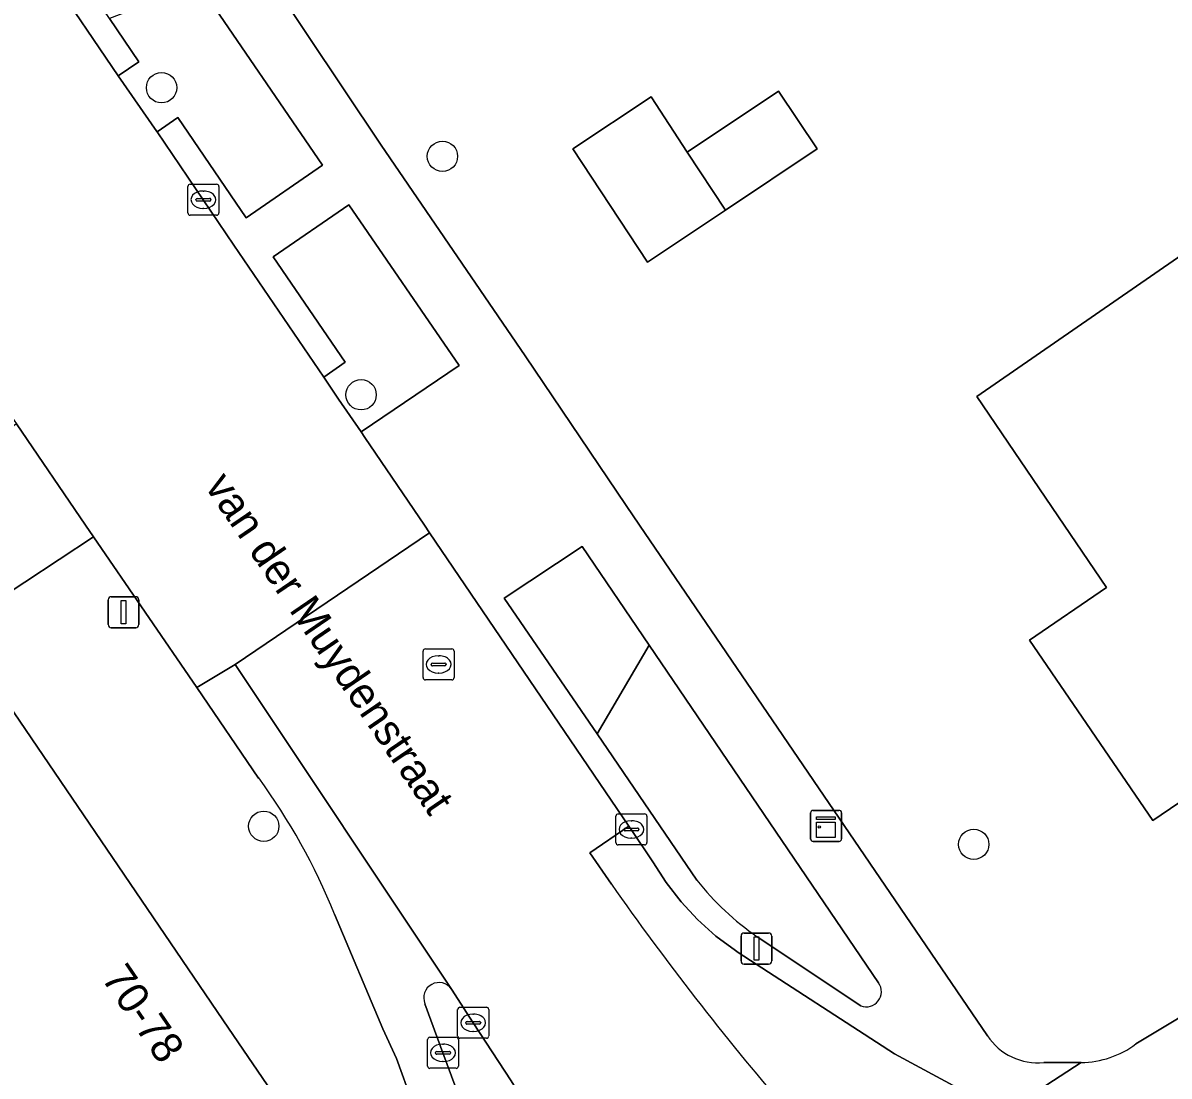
# Model space of a CAD drawing. Extents: x 157445 to 158888, y 383061 to 384688.
# Drawn here: x 158658.97 to 158695.95, y 383732.23 to 383766.2 of the extents above; entities that cross this region are included whole.
import ezdxf

# ---------------------------------------------------------------- set-up
doc = ezdxf.new("R2010")
doc.units = 0
for name, color, linetype in [('IMGEO_Boom', 7, 'Continuous'), ('IMGEO_Erf', 7, 'Continuous'), ('IMGEO_Fietspad_gesloten', 7, 'Continuous'), ('IMGEO_Groenvoorziening', 7, 'Continuous'), ('IMGEO_Kast', 7, 'Continuous'), ('IMGEO_Kolk', 7, 'Continuous'), ('IMGEO_Lichtmast', 7, 'Continuous'), ('IMGEO_Openbare_ruimte_label', 7, 'Continuous'), ('IMGEO_Pand', 7, 'Continuous'), ('IMGEO_Pand_nummerreeks', 7, 'Continuous'), ('IMGEO_Rijbaan_lokaal_gesloten', 7, 'Continuous'), ('IMGEO_Rijbaan_lokaal_open', 7, 'Continuous'), ('IMGEO_Rioolput', 7, 'Continuous'), ('IMGEO_Verkeerseiland_open', 7, 'Continuous'), ('IMGEO_Voetpad_open', 7, 'Continuous')]:
    doc.layers.add(name, color=color, linetype=linetype)

msp = doc.modelspace()

# ---------------------------------------------------------------- linework, layer by layer
at = {"layer": 'IMGEO_Boom'}
for centre in [(158663.44, 383764.113), (158672.506, 383761.9), (158669.881, 383754.207), (158666.739, 383740.288), (158689.651, 383739.704)]:
    msp.add_circle(centre, 0.489, dxfattribs=at)
at = {"layer": 'IMGEO_Erf'}
for points in [[(158746.525, 383861.94), (158745.448, 383860.998), (158741.082, 383857.398), (158734.83, 383852.288), (158729.211, 383847.528), (158703.128, 383825.758), (158698.492, 383822.059), (158683.038, 383808.972), (158665.631, 383794.659), (158661.583, 383791.317), (158654.861, 383785.667), (158670.522, 383762.258), (158675.17, 383755.464), (158678.435, 383750.637), (158678.869, 383750), (158690.092, 383733.531)], [(158709.457, 383750), (158695.426, 383740.475), (158691.454, 383746.296), (158693.932, 383747.986), (158692.564, 383750), (158689.745, 383754.15), (158706.985, 383766.059)], [(158694.885, 383733.263), (158696.176, 383734.042), (158698.108, 383735.264), (158699.876, 383736.426), (158705.62, 383740.38), (158706.09, 383741.649)], [(158691.912, 383732.67), (158693.118, 383732.666)]]:
    msp.add_lwpolyline(points, dxfattribs=at)
msp.add_lwpolyline([(158684.598, 383762.137), (158681.635, 383760.159), (158679.119, 383758.48), (158676.712, 383762.144), (158679.24, 383763.821), (158680.407, 383762.036), (158683.353, 383764.003)], close=True, dxfattribs=at)
for centre, radius, start, end in [((158691.708, 383734.593), 1.934, 213.3102, 276.0543), ((158693.081, 383735.69), 3.024, 270.7087, 306.6275)]:
    msp.add_arc(centre, radius, start, end, dxfattribs=at)
at = {"layer": 'IMGEO_Fietspad_gesloten'}
for points in [[(158672.799, 383735.03), (158665.812, 383745.501), (158664.575, 383744.763), (158666.574, 383741.844)], [(158690.626, 383731.044), (158687.096, 383732.948), (158682.046, 383736.216), (158681.957, 383736.275), (158681.327, 383736.747), (158680.741, 383737.274), (158680.204, 383737.85), (158679.721, 383738.472), (158679.295, 383739.135), (158678.599, 383740.185), (158678.523, 383740.286), (158677.266, 383739.429), (158677.958, 383738.422)], [(158669.018, 383737.453), (158670.581, 383733.757), (158671.019, 383732.792), (158671.525, 383731.402), (158671.905, 383729.972), (158673.556, 383723.141), (158674.213, 383720.463), (158674.232, 383720.373), (158674.278, 383720.08), (158674.297, 383719.784), (158674.289, 383719.488), (158674.255, 383719.193), (158674.195, 383718.903), (158674.109, 383718.619), (158673.998, 383718.344), (158673.863, 383718.081), (158673.705, 383717.83), (158673.526, 383717.594), (158673.326, 383717.375), (158673.107, 383717.176), (158677.446, 383719.989), (158677.463, 383720.002)], [(158675.635, 383723.603), (158675.192, 383725.084), (158673.357, 383730.715), (158672.518, 383732.977), (158671.938, 383734.563)]]:
    msp.add_lwpolyline(points, dxfattribs=at)
for centre, radius, start, end in [((158650.384, 383729.957), 20.086, 21.9136, 36.2864), ((158752.338, 383790.419), 90.753, 214.95646, 220.73862), ((158672.392, 383734.753), 0.492, 34.1853, 202.7649)]:
    msp.add_arc(centre, radius, start, end, dxfattribs=at)
at = {"layer": 'IMGEO_Groenvoorziening'}
for points in [[(158664.641, 383767.453), (158661.756, 383766.347), (158662.706, 383764.947), (158662.043, 383764.496), (158663.291, 383762.701), (158663.297, 383762.692), (158663.97, 383763.151), (158666.175, 383759.92), (158668.639, 383761.615)], [(158668.672, 383754.773), (158669.151, 383754.068), (158669.879, 383753.01), (158673.048, 383755.149), (158669.483, 383760.332), (158667.037, 383758.658), (158669.368, 383755.255)], [(158677.01, 383749.308), (158674.502, 383747.644), (158677.493, 383743.266), (158679.171, 383746.129)]]:
    msp.add_lwpolyline(points, close=True, dxfattribs=at)
for points in [[(158679.171, 383746.129), (158677.493, 383743.266), (158680.718, 383738.545)], [(158686.581, 383735.232), (158679.171, 383746.129)], [(158682.665, 383736.72), (158686.009, 383734.497)]]:
    msp.add_lwpolyline(points, dxfattribs=at)
for centre, radius, start, end in [((158687.864, 383744.218), 9.124, 218.4435, 235.2615), ((158686.185, 383734.95), 0.486, 248.772, 35.4456)]:
    msp.add_arc(centre, radius, start, end, dxfattribs=at)
at = {"layer": 'IMGEO_Kast'}
for p, q in [((158684.386, 383739.875), (158684.386, 383740.716)), ((158684.386, 383740.716), (158684.386, 383739.875)), ((158684.461, 383740.8), (158685.302, 383740.8)), ((158685.302, 383740.8), (158684.461, 383740.8)), ((158685.386, 383740.725), (158685.386, 383739.884)), ((158685.386, 383739.884), (158685.386, 383740.725)), ((158685.311, 383739.8), (158684.47, 383739.8)), ((158684.47, 383739.8), (158685.311, 383739.8))]:
    msp.add_line(p, q, dxfattribs=at)
for points in [[(158684.581, 383740.59), (158685.181, 383740.59), (158685.181, 383740.505), (158684.581, 383740.505), (158684.581, 383740.59)], [(158684.581, 383740.415), (158685.181, 383740.415), (158685.181, 383739.926), (158684.581, 383739.926), (158684.581, 383740.415)]]:
    msp.add_lwpolyline(points, dxfattribs=at)
msp.add_circle((158684.665, 383740.264), 0.0377, dxfattribs=at)
for centre, start, end in [((158684.464, 383740.722), 92.4484, 184.2845), ((158684.464, 383740.722), 92.4484, 184.2845), ((158685.308, 383740.722), 2.4484, 94.2845), ((158685.308, 383740.722), 2.4484, 94.2845), ((158684.464, 383739.878), 182.4484, 274.2845), ((158684.464, 383739.878), 182.4484, 274.2845), ((158685.308, 383739.878), 272.4484, 4.2845), ((158685.308, 383739.878), 272.4484, 4.2845)]:
    msp.add_arc(centre, 0.0779, start, end, dxfattribs=at)
at = {"layer": 'IMGEO_Kolk'}
for p, q in [((158664.365, 383761), (158665.217, 383761)), ((158664.29, 383760.074), (158664.29, 383760.926)), ((158664.778, 383760.78), (158664.803, 383760.78)), ((158665.291, 383760.926), (158665.291, 383760.074)), ((158664.549, 383760.494), (158664.549, 383760.506)), ((158664.987, 383760.457), (158664.589, 383760.457)), ((158664.592, 383760.543), (158664.99, 383760.543)), ((158665.033, 383760.506), (158665.033, 383760.494)), ((158665.217, 383760), (158664.365, 383760)), ((158664.801, 383760.22), (158664.776, 383760.22)), ((158678.178, 383740.686), (158679.03, 383740.686)), ((158678.103, 383739.76), (158678.103, 383740.612)), ((158678.591, 383740.466), (158678.616, 383740.466)), ((158679.104, 383740.612), (158679.104, 383739.76)), ((158678.362, 383740.18), (158678.362, 383740.192)), ((158678.8, 383740.143), (158678.402, 383740.143)), ((158678.405, 383740.229), (158678.803, 383740.229)), ((158678.846, 383740.192), (158678.846, 383740.18)), ((158679.03, 383739.686), (158678.178, 383739.686)), ((158678.614, 383739.906), (158678.589, 383739.906)), ((158672.996, 383733.521), (158672.996, 383734.373)), ((158673.071, 383734.447), (158673.923, 383734.447)), ((158673.997, 383734.373), (158673.997, 383733.521)), ((158673.484, 383734.227), (158673.509, 383734.227)), ((158673.255, 383733.941), (158673.255, 383733.953)), ((158673.693, 383733.904), (158673.295, 383733.904)), ((158673.298, 383733.99), (158673.696, 383733.99)), ((158673.507, 383733.667), (158673.482, 383733.667)), ((158673.739, 383733.953), (158673.739, 383733.941)), ((158672.022, 383732.552), (158672.022, 383733.404)), ((158672.097, 383733.478), (158672.949, 383733.478)), ((158672.51, 383733.258), (158672.535, 383733.258)), ((158673.023, 383733.404), (158673.023, 383732.552)), ((158673.923, 383733.447), (158673.071, 383733.447)), ((158672.281, 383732.972), (158672.281, 383732.984)), ((158672.719, 383732.935), (158672.321, 383732.935)), ((158672.324, 383733.021), (158672.722, 383733.021)), ((158672.765, 383732.984), (158672.765, 383732.972)), ((158672.533, 383732.698), (158672.508, 383732.698)), ((158672.949, 383732.478), (158672.097, 383732.478))]:
    msp.add_line(p, q, dxfattribs=at)
for points in [[(158664.365, 383761), (158665.217, 383761)], [(158664.29, 383760.074), (158664.29, 383760.926)], [(158665.291, 383760.926), (158665.291, 383760.074)], [(158665.217, 383760), (158664.365, 383760)], [(158678.178, 383740.686), (158679.03, 383740.686)], [(158678.103, 383739.76), (158678.103, 383740.612)], [(158679.104, 383740.612), (158679.104, 383739.76)], [(158679.03, 383739.686), (158678.178, 383739.686)], [(158672.996, 383733.521), (158672.996, 383734.373)], [(158673.071, 383734.447), (158673.923, 383734.447)], [(158673.997, 383734.373), (158673.997, 383733.521)], [(158672.022, 383732.552), (158672.022, 383733.404)], [(158672.097, 383733.478), (158672.949, 383733.478)], [(158673.023, 383733.404), (158673.023, 383732.552)], [(158673.923, 383733.447), (158673.071, 383733.447)], [(158672.949, 383732.478), (158672.097, 383732.478)]]:
    msp.add_lwpolyline(points, dxfattribs=at)
for centre, radius, start, end in [((158664.367, 383760.924), 0.0765, 91.552, 178.448), ((158664.367, 383760.924), 0.0765, 91.552, 178.448), ((158665.215, 383760.924), 0.0765, 1.552, 88.448), ((158665.215, 383760.924), 0.0765, 1.552, 88.448), ((158664.589, 383760.503), 0.0403, 85.8775, 175.7526), ((158664.586, 383760.493), 0.0366, 178.938, 274.7102), ((158664.99, 383760.5), 0.043, 264.8664, 352.4533), ((158664.994, 383760.505), 0.0386, 1.7309, 96.639), ((158664.367, 383760.076), 0.0765, 181.552, 268.448), ((158664.367, 383760.076), 0.0765, 181.552, 268.448), ((158665.215, 383760.076), 0.0765, 271.552, 358.448), ((158665.215, 383760.076), 0.0765, 271.552, 358.448), ((158678.18, 383740.61), 0.0765, 91.552, 178.448), ((158678.18, 383740.61), 0.0765, 91.552, 178.448), ((158679.028, 383740.61), 0.0765, 1.552, 88.448), ((158679.028, 383740.61), 0.0765, 1.552, 88.448), ((158678.402, 383740.189), 0.0403, 85.8775, 175.7526), ((158678.399, 383740.179), 0.0366, 178.938, 274.7102), ((158678.803, 383740.186), 0.043, 264.8664, 352.4533), ((158678.807, 383740.191), 0.0386, 1.7309, 96.639), ((158678.18, 383739.762), 0.0765, 181.552, 268.448), ((158678.18, 383739.762), 0.0765, 181.552, 268.448), ((158679.028, 383739.762), 0.0765, 271.552, 358.448), ((158679.028, 383739.762), 0.0765, 271.552, 358.448), ((158673.073, 383734.371), 0.0765, 91.552, 178.448), ((158673.073, 383734.371), 0.0765, 91.552, 178.448), ((158673.921, 383734.371), 0.0765, 1.552, 88.448), ((158673.921, 383734.371), 0.0765, 1.552, 88.448), ((158673.295, 383733.95), 0.0403, 85.8775, 175.7526), ((158673.292, 383733.94), 0.0366, 178.938, 274.7102), ((158673.696, 383733.947), 0.043, 264.8664, 352.4533), ((158673.7, 383733.952), 0.0386, 1.7309, 96.639), ((158672.099, 383733.402), 0.0765, 91.552, 178.448), ((158672.099, 383733.402), 0.0765, 91.552, 178.448), ((158672.947, 383733.402), 0.0765, 1.552, 88.448), ((158672.947, 383733.402), 0.0765, 1.552, 88.448), ((158673.073, 383733.523), 0.0765, 181.552, 268.448), ((158673.073, 383733.523), 0.0765, 181.552, 268.448), ((158673.921, 383733.523), 0.0765, 271.552, 358.448), ((158673.921, 383733.523), 0.0765, 271.552, 358.448), ((158672.321, 383732.981), 0.0403, 85.8775, 175.7526), ((158672.318, 383732.971), 0.0366, 178.938, 274.7102), ((158672.722, 383732.978), 0.043, 264.8664, 352.4533), ((158672.726, 383732.983), 0.0386, 1.7309, 96.639), ((158672.099, 383732.554), 0.0765, 181.552, 268.448), ((158672.099, 383732.554), 0.0765, 181.552, 268.448), ((158672.947, 383732.554), 0.0765, 271.552, 358.448), ((158672.947, 383732.554), 0.0765, 271.552, 358.448)]:
    msp.add_arc(centre, radius, start, end, dxfattribs=at)
for centre, major_axis, ratio, start_param, end_param in [((158664.777, 383760.5), (-0.387, 0.002), 0.722429, 4.712389, 7.853982), ((158664.802, 383760.5), (-0.39, 0.002), 0.717154, 1.570796, 4.712389), ((158678.59, 383740.186), (-0.387, 0.002), 0.722429, 4.712389, 7.853982), ((158678.615, 383740.186), (-0.39, 0.002), 0.717154, 1.570796, 4.712389), ((158673.483, 383733.947), (-0.387, 0.002), 0.722429, 4.712389, 7.853982), ((158673.508, 383733.947), (-0.39, 0.002), 0.717154, 1.570796, 4.712389), ((158672.509, 383732.978), (-0.387, 0.002), 0.722429, 4.712389, 7.853982), ((158672.534, 383732.978), (-0.39, 0.002), 0.717154, 1.570796, 4.712389)]:
    msp.add_ellipse(centre, major_axis=major_axis, ratio=ratio, start_param=start_param, end_param=end_param, dxfattribs=at)
at = {"layer": 'IMGEO_Lichtmast'}
for p, q in [((158661.818, 383747.693), (158662.608, 383747.693)), ((158662.608, 383747.693), (158661.818, 383747.693)), ((158661.718, 383746.793), (158661.718, 383747.593)), ((158661.718, 383747.593), (158661.718, 383746.793)), ((158662.708, 383747.593), (158662.708, 383746.793)), ((158662.708, 383746.793), (158662.708, 383747.593)), ((158662.608, 383746.693), (158661.818, 383746.693)), ((158661.818, 383746.693), (158662.608, 383746.693)), ((158682.141, 383735.943), (158682.141, 383736.743)), ((158682.141, 383736.743), (158682.141, 383735.943)), ((158682.241, 383736.843), (158683.031, 383736.843)), ((158683.031, 383736.843), (158682.241, 383736.843)), ((158683.131, 383736.743), (158683.131, 383735.943)), ((158683.131, 383735.943), (158683.131, 383736.743)), ((158683.031, 383735.843), (158682.241, 383735.843)), ((158682.241, 383735.843), (158683.031, 383735.843))]:
    msp.add_line(p, q, dxfattribs=at)
for points in [[(158662.138, 383747.568), (158662.288, 383747.568), (158662.288, 383746.818), (158662.138, 383746.818), (158662.138, 383747.568)], [(158682.561, 383736.718), (158682.711, 383736.718), (158682.711, 383735.968), (158682.561, 383735.968), (158682.561, 383736.718)]]:
    msp.add_lwpolyline(points, dxfattribs=at)
for centre, start, end in [((158661.818, 383747.593), 90, 180), ((158661.818, 383747.593), 90, 180), ((158662.608, 383747.593), 0, 90), ((158662.608, 383747.593), 360, 90), ((158661.818, 383746.793), 180, 270), ((158661.818, 383746.793), 180, 270), ((158662.608, 383746.793), 270, 0), ((158662.608, 383746.793), 270, 0), ((158682.241, 383736.743), 90, 180), ((158682.241, 383736.743), 90, 180), ((158683.031, 383736.743), 0, 90), ((158683.031, 383736.743), 360, 90), ((158682.241, 383735.943), 180, 270), ((158682.241, 383735.943), 180, 270), ((158683.031, 383735.943), 270, 0), ((158683.031, 383735.943), 270, 0)]:
    msp.add_arc(centre, 0.1, start, end, dxfattribs=at)
at = {"layer": 'IMGEO_Pand'}
msp.add_lwpolyline([(158706.985, 383766.059), (158689.745, 383754.15), (158692.564, 383750), (158693.932, 383747.986), (158691.454, 383746.296), (158695.426, 383740.475), (158709.457, 383750)], dxfattribs=at)
for points in [[(158680.407, 383762.036), (158681.635, 383760.159), (158684.598, 383762.137), (158683.353, 383764.003)], [(158680.407, 383762.036), (158679.24, 383763.821), (158676.712, 383762.144), (158679.119, 383758.48), (158681.635, 383760.159)], [(158667.955, 383730.322), (158665.602, 383733.777), (158656.803, 383746.699), (158635.576, 383732.129), (158646.752, 383715.839)]]:
    msp.add_lwpolyline(points, close=True, dxfattribs=at)
at = {"layer": 'IMGEO_Rijbaan_lokaal_gesloten'}
msp.add_lwpolyline([(158677.958, 383738.422), (158677.266, 383739.429), (158678.523, 383740.286), (158673.612, 383747.51), (158672.092, 383749.75), (158665.812, 383745.501), (158672.799, 383735.03), (158673.494, 383733.948), (158674.726, 383732.076), (158674.812, 383731.931), (158675.206, 383731.262), (158675.562, 383730.605), (158678.183, 383725.714), (158678.41, 383725.321)], dxfattribs=at)
msp.add_arc((158752.338, 383790.419), 90.753, 214.95646, 220.73862, dxfattribs=at)
at = {"layer": 'IMGEO_Rijbaan_lokaal_open'}
msp.add_lwpolyline([(158663.297, 383762.692), (158663.291, 383762.701), (158662.043, 383764.496), (158657.617, 383771.002), (158655.585, 383773.972), (158654.348, 383775.779), (158652.509, 383778.467), (158652.377, 383778.67), (158644.96, 383773.449), (158645.69, 383772.392), (158650.939, 383764.724), (158658.306, 383753.912), (158658.76, 383753.265), (158660.983, 383750), (158661.242, 383749.62), (158664.575, 383744.763), (158665.812, 383745.501), (158672.092, 383749.75), (158671.923, 383750), (158670.001, 383752.833), (158669.879, 383753.01), (158669.151, 383754.068), (158668.672, 383754.773), (158665.777, 383759.033)], close=True, dxfattribs=at)
at = {"layer": 'IMGEO_Rioolput'}
for p, q in [((158671.881, 383745.083), (158671.881, 383745.935)), ((158671.956, 383746.009), (158672.808, 383746.009)), ((158672.882, 383745.935), (158672.882, 383745.083)), ((158672.14, 383745.503), (158672.14, 383745.515)), ((158672.578, 383745.466), (158672.18, 383745.466)), ((158672.183, 383745.552), (158672.581, 383745.552)), ((158672.369, 383745.789), (158672.394, 383745.789)), ((158672.624, 383745.515), (158672.624, 383745.503)), ((158672.392, 383745.229), (158672.367, 383745.229)), ((158672.808, 383745.009), (158671.956, 383745.009))]:
    msp.add_line(p, q, dxfattribs=at)
for points in [[(158671.881, 383745.083), (158671.881, 383745.935)], [(158671.956, 383746.009), (158672.808, 383746.009)], [(158672.882, 383745.935), (158672.882, 383745.083)], [(158672.808, 383745.009), (158671.956, 383745.009)]]:
    msp.add_lwpolyline(points, dxfattribs=at)
for centre, radius, start, end in [((158671.958, 383745.933), 0.0765, 91.552, 178.448), ((158671.958, 383745.933), 0.0765, 91.552, 178.448), ((158672.806, 383745.933), 0.0765, 1.552, 88.448), ((158672.806, 383745.933), 0.0765, 1.552, 88.448), ((158672.18, 383745.512), 0.0403, 85.8775, 175.7526), ((158672.177, 383745.502), 0.0366, 178.938, 274.7102), ((158672.581, 383745.509), 0.043, 264.8664, 352.4533), ((158672.585, 383745.514), 0.0386, 1.7309, 96.639), ((158671.958, 383745.085), 0.0765, 181.552, 268.448), ((158671.958, 383745.085), 0.0765, 181.552, 268.448), ((158672.806, 383745.085), 0.0765, 271.552, 358.448), ((158672.806, 383745.085), 0.0765, 271.552, 358.448)]:
    msp.add_arc(centre, radius, start, end, dxfattribs=at)
for centre, major_axis, ratio, start_param, end_param in [((158672.368, 383745.509), (-0.387, 0.002), 0.722429, 4.712389, 7.853982), ((158672.393, 383745.509), (-0.39, 0.002), 0.717154, 1.570796, 4.712389)]:
    msp.add_ellipse(centre, major_axis=major_axis, ratio=ratio, start_param=start_param, end_param=end_param, dxfattribs=at)
at = {"layer": 'IMGEO_Verkeerseiland_open'}
for points in [[(158674.812, 383731.931), (158674.726, 383732.076), (158673.494, 383733.948), (158672.799, 383735.03)], [(158671.938, 383734.563), (158672.518, 383732.977), (158673.357, 383730.715)]]:
    msp.add_lwpolyline(points, dxfattribs=at)
msp.add_arc((158672.392, 383734.753), 0.492, 34.1853, 202.7649, dxfattribs=at)
at = {"layer": 'IMGEO_Voetpad_open'}
for points in [[(158806.057, 383808.968), (158802.576, 383806.449), (158778.296, 383789.909), (158771.686, 383785.406), (158743.648, 383766.335), (158734.582, 383760.168), (158729.639, 383756.809), (158719.684, 383750), (158705.62, 383740.38), (158699.876, 383736.426), (158698.108, 383735.264), (158696.176, 383734.042), (158694.885, 383733.263)], [(158690.092, 383733.531), (158678.869, 383750), (158678.435, 383750.637), (158675.17, 383755.464), (158670.522, 383762.258), (158654.861, 383785.667)], [(158652.738, 383784.838), (158655.564, 383780.712), (158659.142, 383775.488), (158661.026, 383772.737), (158658.55, 383771.075), (158657.266, 383772.92), (158656.235, 383774.4), (158655.585, 383773.972), (158657.617, 383771.002), (158662.043, 383764.496), (158662.706, 383764.947), (158661.756, 383766.347), (158659.393, 383769.832), (158661.883, 383771.482)], [(158664.641, 383767.453), (158668.639, 383761.615), (158666.175, 383759.92), (158663.97, 383763.151), (158663.297, 383762.692), (158665.777, 383759.033), (158668.672, 383754.773), (158669.368, 383755.255), (158667.037, 383758.658), (158669.483, 383760.332), (158673.048, 383755.149), (158669.879, 383753.01), (158670.001, 383752.833), (158671.923, 383750), (158672.092, 383749.75), (158673.612, 383747.51), (158678.523, 383740.286), (158678.599, 383740.185), (158679.295, 383739.135), (158679.721, 383738.472), (158680.204, 383737.85), (158680.741, 383737.274), (158681.327, 383736.747), (158681.957, 383736.275), (158682.046, 383736.216), (158687.096, 383732.948), (158690.626, 383731.044), (158693.118, 383732.666), (158691.912, 383732.67)], [(158666.574, 383741.844), (158664.575, 383744.763), (158661.242, 383749.62), (158656.803, 383746.699), (158665.602, 383733.777), (158667.955, 383730.322), (158669.758, 383727.674), (158669.152, 383726.536), (158671.156, 383723.64), (158672.497, 383722.885), (158670.846, 383729.716), (158671.905, 383729.972), (158671.525, 383731.402), (158671.019, 383732.792)], [(158680.718, 383738.545), (158677.493, 383743.266), (158674.502, 383747.644), (158677.01, 383749.308)], [(158677.01, 383749.308), (158679.171, 383746.129), (158686.581, 383735.232)], [(158671.019, 383732.792), (158670.581, 383733.757), (158669.018, 383737.453)], [(158686.009, 383734.497), (158682.665, 383736.72)], [(158693.118, 383732.666), (158690.626, 383731.044)]]:
    msp.add_lwpolyline(points, dxfattribs=at)
msp.add_lwpolyline([(158658.76, 383753.265), (158655.938, 383751.256), (158654.352, 383750.128), (158654.443, 383750), (158656.803, 383746.699), (158661.242, 383749.62), (158660.983, 383750)], close=True, dxfattribs=at)
for centre, radius, start, end in [((158650.384, 383729.957), 20.086, 21.9136, 36.2864), ((158687.864, 383744.218), 9.124, 218.4435, 235.2615), ((158686.185, 383734.95), 0.486, 248.772, 35.4456), ((158691.708, 383734.593), 1.934, 213.3102, 276.0543), ((158693.081, 383735.69), 3.024, 270.7087, 306.6275)]:
    msp.add_arc(centre, radius, start, end, dxfattribs=at)

# ---------------------------------------------------------------- texts
at = {"layer": 'IMGEO_Openbare_ruimte_label'}
msp.add_text('van der Muydenstraat', height=1, rotation=304.3256, dxfattribs=at).set_placement((158664.81, 383751.263))
at = {"layer": 'IMGEO_Pand_nummerreeks'}
msp.add_text('70-78', height=1, rotation=304.2512, dxfattribs=at).set_placement((158661.478, 383735.39))

doc.saveas('drawing.dxf')
